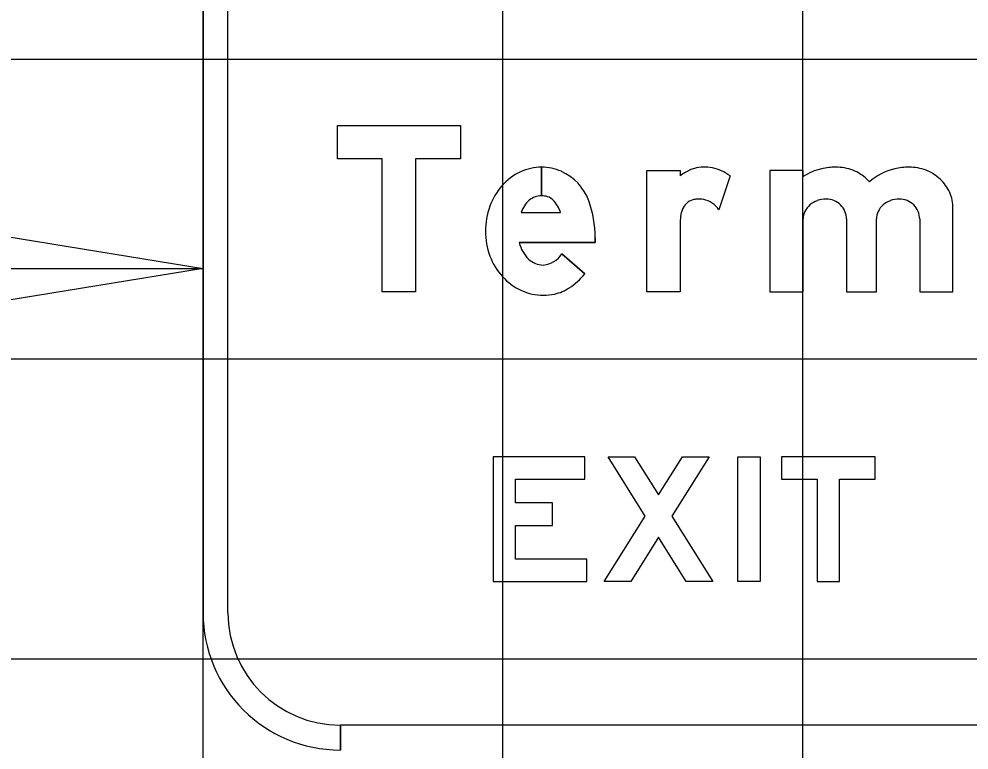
# Model space of a CAD drawing. Extents: x 1797809 to 2198143, y 249608 to 1237864.
# Drawn here: x 2195279.56 to 2195285.89, y 1237279.5 to 1237284.37 of the extents above; entities that cross this region are included whole.
import ezdxf

# ---------------------------------------------------------------- set-up
doc = ezdxf.new("R2010")
doc.units = 0
for name, color, linetype in [('GSBWFILL', 7, 'Continuous'), ('GSCOLORFILL', 7, 'Continuous'), ('GSDIMS', 7, 'Continuous'), ('GSOUTLINE', 7, 'Continuous'), ('GSSHT', 7, 'Continuous'), ('Level 61', 7, 'Continuous')]:
    doc.layers.add(name, color=color, linetype=linetype)

msp = doc.modelspace()

# ---------------------------------------------------------------- linework, layer by layer
at = {"layer": 'GSBWFILL'}
for p, q in [((2195283.0409, 1237283.3858), (2195283.0409, 1237283.1943)), ((2195283.0409, 1237283.1943), (2195283.0409, 1237283.3858)), ((2195284.2982, 1237283.3274), (2195284.2229, 1237283.1017)), ((2195282.9055, 1237283.0831), (2195283.1684, 1237283.0831)), ((2195283.1772, 1237282.8082), (2195283.3292, 1237282.6737))]:
    msp.add_line(p, q, dxfattribs=at)
for points in [[(2195282.2008, 1237282.5535), (2195281.9788, 1237282.5535), (2195281.9788, 1237283.4412), (2195281.6792, 1237283.4412), (2195281.6792, 1237283.6632), (2195282.5004, 1237283.6632), (2195282.5004, 1237283.4412), (2195282.2008, 1237283.4412)], [(2195283.3429, 1237280.7719), (2195282.8684, 1237280.7719), (2195282.8684, 1237280.9958), (2195283.114, 1237280.9958), (2195283.114, 1237281.1457), (2195282.8684, 1237281.1457), (2195282.8684, 1237281.3047), (2195283.3304, 1237281.3047), (2195283.3304, 1237281.4546), (2195282.7185, 1237281.4546), (2195282.7185, 1237280.6221), (2195283.3429, 1237280.6221)], [(2195284.0068, 1237280.6221), (2195283.8216, 1237280.9173), (2195283.6364, 1237280.6221), (2195283.4595, 1237280.6221), (2195283.7331, 1237281.0582), (2195283.4844, 1237281.4546), (2195283.6613, 1237281.4546), (2195283.8216, 1237281.1992), (2195283.9818, 1237281.4546), (2195284.1588, 1237281.4546), (2195283.91, 1237281.0582), (2195284.1837, 1237280.6221)], [(2195284.3502, 1237280.6221), (2195284.3502, 1237281.4546), (2195284.5001, 1237281.4546), (2195284.5001, 1237280.6221)], [(2195284.6416, 1237281.3047), (2195284.8789, 1237281.3047), (2195284.8789, 1237280.6221), (2195285.0287, 1237280.6221), (2195285.0287, 1237281.3047), (2195285.266, 1237281.3047), (2195285.266, 1237281.4546), (2195284.6416, 1237281.4546)]]:
    msp.add_lwpolyline(points, close=True, dxfattribs=at)
for points in [[(2195283.9652, 1237283.0014), (2195283.9652, 1237282.5535), (2195283.7433, 1237282.5535), (2195283.7433, 1237283.3636), (2195283.9652, 1237283.3636), (2195283.9652, 1237283.3274)], [(2195284.7864, 1237283.3235), (2195284.7864, 1237283.3636), (2195284.5645, 1237283.3636), (2195284.5645, 1237282.5535), (2195284.7864, 1237282.5535), (2195284.7864, 1237283.0402)], [(2195285.5632, 1237283.0402), (2195285.5632, 1237282.5535), (2195285.7852, 1237282.5535), (2195285.7852, 1237283.1132)], [(2195285.075, 1237283.0402), (2195285.075, 1237282.5535), (2195285.2747, 1237282.5535), (2195285.2747, 1237283.0402)], [(2195283.3993, 1237282.915), (2195283.3993, 1237282.8834), (2195282.8928, 1237282.8834)]]:
    msp.add_lwpolyline(points, dxfattribs=at)
for centre, radius, start, end in [((2195284.1007, 1237283.2158), 0.1665, 103.83237, 115.41999), ((2195284.1293, 1237283.1), 0.2857, 79.69149, 103.83237), ((2195284.1357, 1237283.1355), 0.2497, 64.95509, 79.69149), ((2195284.1883, 1237283.0316), 0.3704, 115.41999, 127.02622), ((2195284.1102, 1237283.0809), 0.3099, 52.66944, 64.95509), ((2195284.0831, 1237283.0617), 0.111, 106.83663, 158.11917), ((2195284.0853, 1237283.0545), 0.1185, 93.85563, 106.83663), ((2195284.0892, 1237282.9956), 0.1776, 79.18247, 93.85563), ((2195284.0939, 1237283.02), 0.1527, 32.32746, 79.18247), ((2195284.4356, 1237283.0008), 0.4704, 172.84729, 179.93563), ((2195284.1409, 1237283.0385), 0.1732, 158.11917, 173.08369)]:
    msp.add_arc(centre, radius, start, end, dxfattribs=at)
for centre, major_axis, ratio, start_param, end_param in [((2195283.0409, 1237283.0571), (0, 0.3287), 0.999997, 0, 0.44196), ((2195283.0409, 1237283.0571), (0, 0.3287), 0.999997, 5.868518, 6.283016), ((2195285.0011, 1237282.9864), (0, 0.3996), 0.999998, 0.235088, 0.567132), ((2195285.0049, 1237282.9418), (0, 0.4439), 0.999998, 0, 0.219986), ((2195285.0049, 1237283.0733), (0, 0.3124), 0.999998, 5.914285, 6.283185), ((2195285.4894, 1237282.9864), (0, 0.3996), 0.999998, 0.235088, 0.712455), ((2195285.4932, 1237282.9418), (0, 0.4439), 0.999998, 0, 0.219986), ((2195285.4932, 1237283.0733), (0, 0.3124), 0.999998, 5.914285, 6.283185), ((2195283.0634, 1237283.0094), (0, 0.3815), 0.999997, 0.44196, 0.851746), ((2195283.0325, 1237283.044), (0, 0.344), 0.999997, 5.061282, 5.861635), ((2195285.0124, 1237283.0928), (0, 0.2916), 0.999998, 5.532258, 5.914285), ((2195285.5007, 1237283.0928), (0, 0.2916), 0.999998, 5.532258, 5.914285), ((2195283.0986, 1237282.9785), (0, 0.4283), 0.999997, 0.851746, 1.222943), ((2195285.024, 1237283.1052), (0, 0.2746), 0.999998, 5.44499, 5.532258), ((2195285.5123, 1237283.1052), (0, 0.2746), 0.999998, 5.130076, 5.532258), ((2195283.0409, 1237283.0657), (0, 0.1286), 0.999997, 0, 0.684319), ((2195283.0409, 1237283.0452), (0, 0.1492), 0.999997, 6.008019, 6.282813), ((2195283.0588, 1237283.1086), (0, 0.0832), 0.999997, 5.468651, 6.008019), ((2195285.5304, 1237283.1132), (0, 0.2548), 0.999998, 4.712389, 5.130076), ((2195283.1539, 1237282.9585), (0, 0.487), 0.999997, 1.222943, 1.570796), ((2195283.0723, 1237283.0324), (0, 0.1744), 0.999997, 0.703138, 1.275447), ((2195282.9595, 1237283.015), (0, 0.2197), 0.999997, 5.027692, 5.468651), ((2195282.678, 1237282.915), (0, 0.7213), 0.999997, 4.712389, 5.061282), ((2195284.9198, 1237283.0317), (0, 0.1352), 0.999998, 0.715718, 1.126231), ((2195284.9312, 1237283.0185), (0, 0.1527), 0.999998, 0.345704, 0.715718), ((2195284.9387, 1237282.9979), (0, 0.1747), 0.999998, 0, 0.345704), ((2195284.9387, 1237283.0324), (0, 0.1402), 0.999998, 5.900624, 6.283185), ((2195284.9402, 1237283.0362), (0, 0.1361), 0.999998, 5.51227, 5.900624), ((2195284.9426, 1237283.0386), (0, 0.1327), 0.999998, 5.115435, 5.51227), ((2195285.408, 1237283.0317), (0, 0.1352), 0.999998, 0.715718, 1.126231), ((2195285.4195, 1237283.0185), (0, 0.1527), 0.999998, 0.345704, 0.715718), ((2195285.427, 1237282.9979), (0, 0.1747), 0.999998, 0, 0.345704), ((2195285.427, 1237283.0324), (0, 0.1402), 0.999998, 5.900624, 6.283185), ((2195285.4285, 1237283.0362), (0, 0.1361), 0.999998, 5.51227, 5.900624), ((2195285.4309, 1237283.0386), (0, 0.1327), 0.999998, 5.115435, 5.51227), ((2195284.902, 1237283.0402), (0, 0.1156), 0.999998, 1.126231, 1.570796), ((2195284.9463, 1237283.0402), (0, 0.1287), 0.999998, 4.712389, 5.115435), ((2195285.3903, 1237283.0402), (0, 0.1156), 0.999998, 1.126231, 1.570796), ((2195285.4345, 1237283.0402), (0, 0.1287), 0.999998, 4.712389, 5.115435), ((2195283.1393, 1237282.9585), (0, 0.4724), 0.999997, 1.570796, 1.928626), ((2195283.106, 1237282.9304), (0, 0.2183), 0.999997, 1.788032, 2.378697), ((2195283.0417, 1237282.8919), (0, 0.1593), 0.999997, 3.209537, 4.158837), ((2195283.0969, 1237282.9427), (0, 0.4272), 0.999997, 1.928626, 2.305123), ((2195283.0545, 1237282.8774), (0, 0.1444), 0.999997, 2.383204, 3.128268), ((2195283.0038, 1237282.9286), (0, 0.4133), 0.999997, 3.710413, 4.047817), ((2195283.0699, 1237282.9183), (0, 0.3908), 0.999997, 2.305123, 2.711411), ((2195283.0525, 1237282.8805), (0, 0.3492), 0.999997, 2.711411, 3.141593), ((2195283.0621, 1237282.8375), (0, 0.3052), 0.999997, 3.35931, 3.710413), ((2195283.0525, 1237282.8805), (0, 0.3492), 0.999997, 3.141593, 3.35931)]:
    msp.add_ellipse(centre, major_axis=major_axis, ratio=ratio, start_param=start_param, end_param=end_param, dxfattribs=at)
at = {"layer": 'GSCOLORFILL'}
for p, q in [((2195280.7834, 1237285.5838), (2195280.7834, 1237280.4139)), ((2195280.9499, 1237280.4139), (2195280.9499, 1237285.5838)), ((2195283.0409, 1237283.3858), (2195283.0409, 1237283.1943)), ((2195283.0409, 1237283.1943), (2195283.0409, 1237283.3858)), ((2195284.2982, 1237283.3274), (2195284.2229, 1237283.1017)), ((2195282.9055, 1237283.0831), (2195283.1684, 1237283.0831)), ((2195283.1772, 1237282.8082), (2195283.3292, 1237282.6737)), ((2195281.6992, 1237279.4982), (2195281.6992, 1237279.6647)), ((2195289.3582, 1237279.6647), (2195281.7008, 1237279.6647)), ((2195281.7008, 1237279.6647), (2195281.7008, 1237279.4982))]:
    msp.add_line(p, q, dxfattribs=at)
for points in [[(2195282.2008, 1237282.5535), (2195281.9788, 1237282.5535), (2195281.9788, 1237283.4412), (2195281.6792, 1237283.4412), (2195281.6792, 1237283.6632), (2195282.5004, 1237283.6632), (2195282.5004, 1237283.4412), (2195282.2008, 1237283.4412)], [(2195283.3429, 1237280.7719), (2195282.8684, 1237280.7719), (2195282.8684, 1237280.9958), (2195283.114, 1237280.9958), (2195283.114, 1237281.1457), (2195282.8684, 1237281.1457), (2195282.8684, 1237281.3047), (2195283.3304, 1237281.3047), (2195283.3304, 1237281.4546), (2195282.7185, 1237281.4546), (2195282.7185, 1237280.6221), (2195283.3429, 1237280.6221)], [(2195284.0068, 1237280.6221), (2195283.8216, 1237280.9173), (2195283.6364, 1237280.6221), (2195283.4595, 1237280.6221), (2195283.7331, 1237281.0582), (2195283.4844, 1237281.4546), (2195283.6613, 1237281.4546), (2195283.8216, 1237281.1992), (2195283.9818, 1237281.4546), (2195284.1588, 1237281.4546), (2195283.91, 1237281.0582), (2195284.1837, 1237280.6221)], [(2195284.3502, 1237280.6221), (2195284.3502, 1237281.4546), (2195284.5001, 1237281.4546), (2195284.5001, 1237280.6221)], [(2195284.6416, 1237281.3047), (2195284.8789, 1237281.3047), (2195284.8789, 1237280.6221), (2195285.0287, 1237280.6221), (2195285.0287, 1237281.3047), (2195285.266, 1237281.3047), (2195285.266, 1237281.4546), (2195284.6416, 1237281.4546)]]:
    msp.add_lwpolyline(points, close=True, dxfattribs=at)
for points in [[(2195283.9652, 1237283.0014), (2195283.9652, 1237282.5535), (2195283.7433, 1237282.5535), (2195283.7433, 1237283.3636), (2195283.9652, 1237283.3636), (2195283.9652, 1237283.3274)], [(2195284.7864, 1237283.3235), (2195284.7864, 1237283.3636), (2195284.5645, 1237283.3636), (2195284.5645, 1237282.5535), (2195284.7864, 1237282.5535), (2195284.7864, 1237283.0402)], [(2195285.5632, 1237283.0402), (2195285.5632, 1237282.5535), (2195285.7852, 1237282.5535), (2195285.7852, 1237283.1132)], [(2195285.075, 1237283.0402), (2195285.075, 1237282.5535), (2195285.2747, 1237282.5535), (2195285.2747, 1237283.0402)], [(2195283.3993, 1237282.915), (2195283.3993, 1237282.8834), (2195282.8928, 1237282.8834)]]:
    msp.add_lwpolyline(points, dxfattribs=at)
for centre, radius, start, end in [((2195284.1007, 1237283.2158), 0.1665, 103.83237, 115.41999), ((2195284.1293, 1237283.1), 0.2857, 79.69149, 103.83237), ((2195284.1357, 1237283.1355), 0.2497, 64.95509, 79.69149), ((2195284.1883, 1237283.0316), 0.3704, 115.41999, 127.02622), ((2195284.1102, 1237283.0809), 0.3099, 52.66944, 64.95509), ((2195284.0831, 1237283.0617), 0.111, 106.83663, 158.11917), ((2195284.0853, 1237283.0545), 0.1185, 93.85563, 106.83663), ((2195284.0892, 1237282.9956), 0.1776, 79.18247, 93.85563), ((2195284.0939, 1237283.02), 0.1527, 32.32746, 79.18247), ((2195284.4356, 1237283.0008), 0.4704, 172.84729, 179.93563), ((2195284.1409, 1237283.0385), 0.1732, 158.11917, 173.08369), ((2195281.6992, 1237280.4139), 0.9158, 180, 270), ((2195281.6992, 1237280.4139), 0.7493, 180, 270)]:
    msp.add_arc(centre, radius, start, end, dxfattribs=at)
for centre, major_axis, ratio, start_param, end_param in [((2195283.0409, 1237283.0571), (0, 0.3287), 0.999997, 0, 0.44196), ((2195283.0409, 1237283.0571), (0, 0.3287), 0.999997, 5.868518, 6.283016), ((2195285.0011, 1237282.9864), (0, 0.3996), 0.999998, 0.235088, 0.567132), ((2195285.0049, 1237282.9418), (0, 0.4439), 0.999998, 0, 0.219986), ((2195285.0049, 1237283.0733), (0, 0.3124), 0.999998, 5.914285, 6.283185), ((2195285.4894, 1237282.9864), (0, 0.3996), 0.999998, 0.235088, 0.712455), ((2195285.4932, 1237282.9418), (0, 0.4439), 0.999998, 0, 0.219986), ((2195285.4932, 1237283.0733), (0, 0.3124), 0.999998, 5.914285, 6.283185), ((2195283.0634, 1237283.0094), (0, 0.3815), 0.999997, 0.44196, 0.851746), ((2195283.0325, 1237283.044), (0, 0.344), 0.999997, 5.061282, 5.861635), ((2195285.0124, 1237283.0928), (0, 0.2916), 0.999998, 5.532258, 5.914285), ((2195285.5007, 1237283.0928), (0, 0.2916), 0.999998, 5.532258, 5.914285), ((2195283.0986, 1237282.9785), (0, 0.4283), 0.999997, 0.851746, 1.222943), ((2195285.024, 1237283.1052), (0, 0.2746), 0.999998, 5.44499, 5.532258), ((2195285.5123, 1237283.1052), (0, 0.2746), 0.999998, 5.130076, 5.532258), ((2195283.0409, 1237283.0657), (0, 0.1286), 0.999997, 0, 0.684319), ((2195283.0409, 1237283.0452), (0, 0.1492), 0.999997, 6.008019, 6.282813), ((2195283.0588, 1237283.1086), (0, 0.0832), 0.999997, 5.468651, 6.008019), ((2195285.5304, 1237283.1132), (0, 0.2548), 0.999998, 4.712389, 5.130076), ((2195283.1539, 1237282.9585), (0, 0.487), 0.999997, 1.222943, 1.570796), ((2195283.0723, 1237283.0324), (0, 0.1744), 0.999997, 0.703138, 1.275447), ((2195282.9595, 1237283.015), (0, 0.2197), 0.999997, 5.027692, 5.468651), ((2195282.678, 1237282.915), (0, 0.7213), 0.999997, 4.712389, 5.061282), ((2195284.9198, 1237283.0317), (0, 0.1352), 0.999998, 0.715718, 1.126231), ((2195284.9312, 1237283.0185), (0, 0.1527), 0.999998, 0.345704, 0.715718), ((2195284.9387, 1237282.9979), (0, 0.1747), 0.999998, 0, 0.345704), ((2195284.9387, 1237283.0324), (0, 0.1402), 0.999998, 5.900624, 6.283185), ((2195284.9402, 1237283.0362), (0, 0.1361), 0.999998, 5.51227, 5.900624), ((2195284.9426, 1237283.0386), (0, 0.1327), 0.999998, 5.115435, 5.51227), ((2195285.408, 1237283.0317), (0, 0.1352), 0.999998, 0.715718, 1.126231), ((2195285.4195, 1237283.0185), (0, 0.1527), 0.999998, 0.345704, 0.715718), ((2195285.427, 1237282.9979), (0, 0.1747), 0.999998, 0, 0.345704), ((2195285.427, 1237283.0324), (0, 0.1402), 0.999998, 5.900624, 6.283185), ((2195285.4285, 1237283.0362), (0, 0.1361), 0.999998, 5.51227, 5.900624), ((2195285.4309, 1237283.0386), (0, 0.1327), 0.999998, 5.115435, 5.51227), ((2195284.902, 1237283.0402), (0, 0.1156), 0.999998, 1.126231, 1.570796), ((2195284.9463, 1237283.0402), (0, 0.1287), 0.999998, 4.712389, 5.115435), ((2195285.3903, 1237283.0402), (0, 0.1156), 0.999998, 1.126231, 1.570796), ((2195285.4345, 1237283.0402), (0, 0.1287), 0.999998, 4.712389, 5.115435), ((2195283.1393, 1237282.9585), (0, 0.4724), 0.999997, 1.570796, 1.928626), ((2195283.106, 1237282.9304), (0, 0.2183), 0.999997, 1.788032, 2.378697), ((2195283.0417, 1237282.8919), (0, 0.1593), 0.999997, 3.209537, 4.158837), ((2195283.0969, 1237282.9427), (0, 0.4272), 0.999997, 1.928626, 2.305123), ((2195283.0545, 1237282.8774), (0, 0.1444), 0.999997, 2.383204, 3.128268), ((2195283.0038, 1237282.9286), (0, 0.4133), 0.999997, 3.710413, 4.047817), ((2195283.0699, 1237282.9183), (0, 0.3908), 0.999997, 2.305123, 2.711411), ((2195283.0525, 1237282.8805), (0, 0.3492), 0.999997, 2.711411, 3.141593), ((2195283.0621, 1237282.8375), (0, 0.3052), 0.999997, 3.35931, 3.710413), ((2195283.0525, 1237282.8805), (0, 0.3492), 0.999997, 3.141593, 3.35931)]:
    msp.add_ellipse(centre, major_axis=major_axis, ratio=ratio, start_param=start_param, end_param=end_param, dxfattribs=at)
at = {"layer": 'GSDIMS'}
msp.add_lwpolyline([(2195280.7834, 1237282.7104), (2195278.655, 1237282.3632), (2195278.655, 1237283.0576)], close=True, dxfattribs=at)
at = {"layer": 'GSOUTLINE'}
for p, q in [((2195284.2982, 1237283.3274), (2195284.2229, 1237283.1017)), ((2195282.9055, 1237283.0831), (2195283.1684, 1237283.0831)), ((2195283.3292, 1237282.6737), (2195283.1772, 1237282.8082))]:
    msp.add_line(p, q, dxfattribs=at)
for points in [[(2195282.2008, 1237282.5535), (2195281.9788, 1237282.5535), (2195281.9788, 1237283.4412), (2195281.6792, 1237283.4412), (2195281.6792, 1237283.6632), (2195282.5004, 1237283.6632), (2195282.5004, 1237283.4412), (2195282.2008, 1237283.4412)], [(2195283.3429, 1237280.7719), (2195282.8684, 1237280.7719), (2195282.8684, 1237280.9958), (2195283.114, 1237280.9958), (2195283.114, 1237281.1457), (2195282.8684, 1237281.1457), (2195282.8684, 1237281.3047), (2195283.3304, 1237281.3047), (2195283.3304, 1237281.4546), (2195282.7185, 1237281.4546), (2195282.7185, 1237280.6221), (2195283.3429, 1237280.6221)], [(2195284.0068, 1237280.6221), (2195283.8216, 1237280.9173), (2195283.6364, 1237280.6221), (2195283.4595, 1237280.6221), (2195283.7331, 1237281.0582), (2195283.4844, 1237281.4546), (2195283.6613, 1237281.4546), (2195283.8216, 1237281.1992), (2195283.9818, 1237281.4546), (2195284.1588, 1237281.4546), (2195283.91, 1237281.0582), (2195284.1837, 1237280.6221)], [(2195284.3502, 1237280.6221), (2195284.3502, 1237281.4546), (2195284.5001, 1237281.4546), (2195284.5001, 1237280.6221)], [(2195284.6416, 1237281.3047), (2195284.8789, 1237281.3047), (2195284.8789, 1237280.6221), (2195285.0287, 1237280.6221), (2195285.0287, 1237281.3047), (2195285.266, 1237281.3047), (2195285.266, 1237281.4546), (2195284.6416, 1237281.4546)]]:
    msp.add_lwpolyline(points, close=True, dxfattribs=at)
for points in [[(2195283.9652, 1237283.0014), (2195283.9652, 1237282.5535), (2195283.7433, 1237282.5535), (2195283.7433, 1237283.3636), (2195283.9652, 1237283.3636), (2195283.9652, 1237283.3274)], [(2195284.7864, 1237283.3235), (2195284.7864, 1237283.3636), (2195284.5645, 1237283.3636), (2195284.5645, 1237282.5535), (2195284.7864, 1237282.5535), (2195284.7864, 1237283.0402)], [(2195285.5632, 1237283.0402), (2195285.5632, 1237282.5535), (2195285.7852, 1237282.5535), (2195285.7852, 1237283.1132)], [(2195285.075, 1237283.0402), (2195285.075, 1237282.5535), (2195285.2747, 1237282.5535), (2195285.2747, 1237283.0402)], [(2195282.8928, 1237282.8834), (2195283.3993, 1237282.8834), (2195283.3993, 1237282.915)]]:
    msp.add_lwpolyline(points, dxfattribs=at)
for centre, radius, start, end in [((2195284.1007, 1237283.2158), 0.1665, 103.83237, 115.41999), ((2195284.1293, 1237283.1), 0.2857, 79.69149, 103.83237), ((2195284.1357, 1237283.1355), 0.2497, 64.95509, 79.69149), ((2195284.1883, 1237283.0316), 0.3704, 115.41999, 127.02622), ((2195284.1102, 1237283.0809), 0.3099, 52.66944, 64.95509), ((2195284.0831, 1237283.0617), 0.111, 106.83663, 158.11917), ((2195284.0853, 1237283.0545), 0.1185, 93.85563, 106.83663), ((2195284.0892, 1237282.9956), 0.1776, 79.18247, 93.85563), ((2195284.0939, 1237283.02), 0.1527, 32.32746, 79.18247), ((2195284.4356, 1237283.0008), 0.4704, 172.84729, 179.93563), ((2195284.1409, 1237283.0385), 0.1732, 158.11917, 173.08369)]:
    msp.add_arc(centre, radius, start, end, dxfattribs=at)
for centre, major_axis, ratio, start_param, end_param in [((2195283.0409, 1237283.0571), (0, 0.3287), 0.999997, 0, 0.44196), ((2195283.0409, 1237283.0571), (0, 0.3287), 0.999997, 5.868518, 6.283185), ((2195285.0011, 1237282.9864), (0, 0.3996), 0.999998, 0.235088, 0.567132), ((2195285.0049, 1237282.9418), (0, 0.4439), 0.999998, 0, 0.219986), ((2195285.0049, 1237283.0733), (0, 0.3124), 0.999998, 5.914285, 6.283185), ((2195285.4894, 1237282.9864), (0, 0.3996), 0.999998, 0.235088, 0.712455), ((2195285.4932, 1237282.9418), (0, 0.4439), 0.999998, 0, 0.219986), ((2195285.4932, 1237283.0733), (0, 0.3124), 0.999998, 5.914285, 6.283185), ((2195283.0634, 1237283.0094), (0, 0.3815), 0.999997, 0.44196, 0.851746), ((2195283.0325, 1237283.044), (0, 0.344), 0.999997, 5.061282, 5.861635), ((2195285.0124, 1237283.0928), (0, 0.2916), 0.999998, 5.532258, 5.914285), ((2195285.5007, 1237283.0928), (0, 0.2916), 0.999998, 5.532258, 5.914285), ((2195283.0986, 1237282.9785), (0, 0.4283), 0.999997, 0.851746, 1.222943), ((2195285.024, 1237283.1052), (0, 0.2746), 0.999998, 5.44499, 5.532258), ((2195285.5123, 1237283.1052), (0, 0.2746), 0.999998, 5.130076, 5.532258), ((2195283.0409, 1237283.0657), (0, 0.1286), 0.999997, 0, 0.684319), ((2195283.0409, 1237283.0452), (0, 0.1492), 0.999997, 6.008019, 6.283185), ((2195283.0588, 1237283.1086), (0, 0.0832), 0.999997, 5.468651, 6.008019), ((2195285.5304, 1237283.1132), (0, 0.2548), 0.999998, 4.712389, 5.130076), ((2195283.1539, 1237282.9585), (0, 0.487), 0.999997, 1.222943, 1.570796), ((2195283.0723, 1237283.0324), (0, 0.1744), 0.999997, 0.703138, 1.275447), ((2195282.9595, 1237283.015), (0, 0.2197), 0.999997, 5.027692, 5.468651), ((2195282.678, 1237282.915), (0, 0.7213), 0.999997, 4.712389, 5.061282), ((2195284.9198, 1237283.0317), (0, 0.1352), 0.999998, 0.715718, 1.126231), ((2195284.9312, 1237283.0185), (0, 0.1527), 0.999998, 0.345704, 0.715718), ((2195284.9387, 1237282.9979), (0, 0.1747), 0.999998, 0, 0.345704), ((2195284.9387, 1237283.0324), (0, 0.1402), 0.999998, 5.900624, 6.283185), ((2195284.9402, 1237283.0362), (0, 0.1361), 0.999998, 5.51227, 5.900624), ((2195284.9426, 1237283.0386), (0, 0.1327), 0.999998, 5.115435, 5.51227), ((2195285.408, 1237283.0317), (0, 0.1352), 0.999998, 0.715718, 1.126231), ((2195285.4195, 1237283.0185), (0, 0.1527), 0.999998, 0.345704, 0.715718), ((2195285.427, 1237282.9979), (0, 0.1747), 0.999998, 0, 0.345704), ((2195285.427, 1237283.0324), (0, 0.1402), 0.999998, 5.900624, 6.283185), ((2195285.4285, 1237283.0362), (0, 0.1361), 0.999998, 5.51227, 5.900624), ((2195285.4309, 1237283.0386), (0, 0.1327), 0.999998, 5.115435, 5.51227), ((2195284.902, 1237283.0402), (0, 0.1156), 0.999998, 1.126231, 1.570796), ((2195284.9463, 1237283.0402), (0, 0.1287), 0.999998, 4.712389, 5.115435), ((2195285.3903, 1237283.0402), (0, 0.1156), 0.999998, 1.126231, 1.570796), ((2195285.4345, 1237283.0402), (0, 0.1287), 0.999998, 4.712389, 5.115435), ((2195283.1393, 1237282.9585), (0, 0.4724), 0.999997, 1.570796, 1.928626), ((2195283.106, 1237282.9304), (0, 0.2183), 0.999997, 1.788032, 2.378697), ((2195283.0417, 1237282.8919), (0, 0.1593), 0.999997, 3.209537, 4.158837), ((2195283.0969, 1237282.9427), (0, 0.4272), 0.999997, 1.928626, 2.305123), ((2195283.0545, 1237282.8774), (0, 0.1444), 0.999997, 2.383204, 3.128268), ((2195283.0038, 1237282.9286), (0, 0.4133), 0.999997, 3.710413, 4.047817), ((2195283.0699, 1237282.9183), (0, 0.3908), 0.999997, 2.305123, 2.711411), ((2195283.0525, 1237282.8805), (0, 0.3492), 0.999997, 2.711411, 3.141593), ((2195283.0621, 1237282.8375), (0, 0.3052), 0.999997, 3.35931, 3.710413), ((2195283.0525, 1237282.8805), (0, 0.3492), 0.999997, 3.141593, 3.35931)]:
    msp.add_ellipse(centre, major_axis=major_axis, ratio=ratio, start_param=start_param, end_param=end_param, dxfattribs=at)
at = {"layer": 'GSSHT'}
for p, q in [((2195280.7834, 1237258.1062), (2195280.7834, 1237318.1062)), ((2195282.7834, 1237258.1062), (2195282.7834, 1237318.1062)), ((2195284.7834, 1237258.1062), (2195284.7834, 1237318.1062)), ((2195238.7834, 1237284.1062), (2195368.7834, 1237284.1062)), ((2195238.7834, 1237282.1062), (2195368.7834, 1237282.1062)), ((2195238.7834, 1237280.1062), (2195368.7834, 1237280.1062))]:
    msp.add_line(p, q, dxfattribs=at)
at = {"layer": 'Level 61'}
msp.add_line((2195268.7834, 1237282.7104), (2195280.7834, 1237282.7104), dxfattribs=at)

doc.saveas('drawing.dxf')
